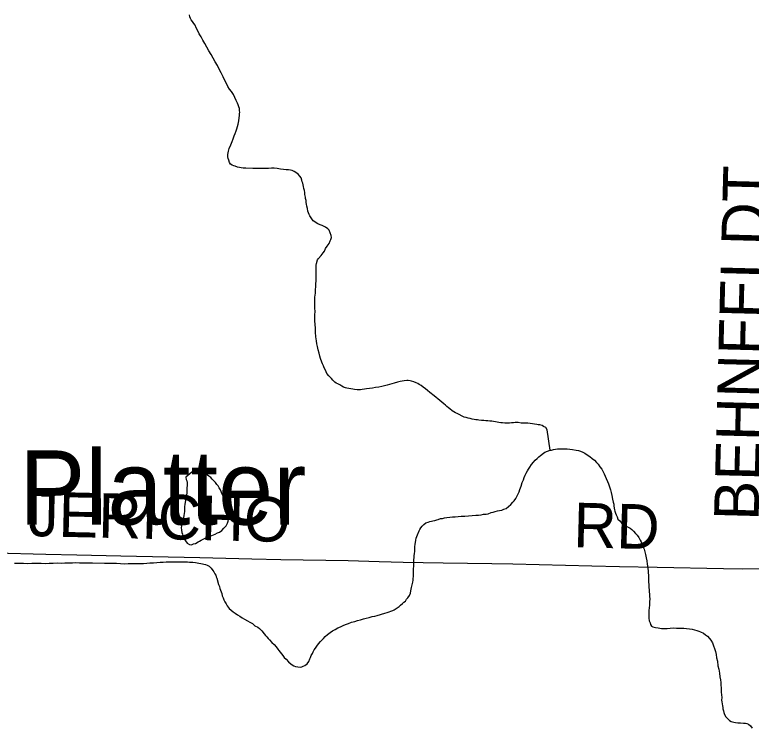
# Model space of a CAD drawing. Extents: x 2.1 to 73.9, y 4 to 26.
# Drawn here: x 43.149 to 43.6184, y 22.2722 to 22.7268 of the extents above; entities that cross this region are included whole.
import ezdxf

# ---------------------------------------------------------------- set-up
doc = ezdxf.new("R2010")
doc.units = 0
for name, color, linetype in [('GM_X_County_Road', 7, 'Continuous'), ('GM_X_County_Road_Text', 7, 'Continuous'), ('GM_X_Minor_Lake', 7, 'Continuous'), ('GM_X_Minor_River', 7, 'Continuous'), ('GM_X_Minor_River_Text', 7, 'Continuous')]:
    doc.layers.add(name, color=color, linetype=linetype)

msp = doc.modelspace()

# ---------------------------------------------------------------- linework, layer by layer
at = {"layer": 'GM_X_County_Road'}
msp.add_lwpolyline([(43.12923, 22.38405), (43.13643, 22.38391), (43.16875, 22.38319), (43.18864, 22.3827), (43.21662, 22.38211), (43.26696, 22.38096), (43.30021, 22.38018), (43.31855, 22.37983), (43.36143, 22.37899), (43.38132, 22.37852), (43.39655, 22.37813), (43.42204, 22.37771), (43.45311, 22.37719), (43.46648, 22.37694), (43.51682, 22.37572), (43.53453, 22.37536), (43.55845, 22.3748), (43.60072, 22.37396), (43.61285, 22.37386), (43.63332, 22.3741)], dxfattribs=at)
at = {"layer": 'GM_X_Minor_Lake'}
for points in [[(43.25811, 22.4321), (43.25811, 22.43191), (43.25828, 22.43076), (43.25865, 22.42981), (43.25882, 22.42885), (43.25881, 22.4279), (43.25879, 22.42696), (43.25877, 22.42544), (43.25874, 22.42391), (43.25871, 22.42202), (43.2583, 22.42012), (43.25809, 22.41861), (43.25788, 22.41728), (43.25767, 22.41633), (43.25746, 22.41482), (43.25725, 22.41349), (43.25723, 22.41197), (43.2572, 22.41026), (43.25699, 22.40912), (43.25678, 22.4078), (43.25657, 22.40628), (43.25616, 22.40458), (43.25576, 22.40325), (43.25555, 22.40193), (43.25534, 22.40098), (43.25514, 22.40003), (43.2553, 22.39832), (43.25547, 22.39699), (43.25583, 22.39584), (43.25638, 22.39412), (43.25674, 22.39317), (43.25898, 22.39009), (43.26048, 22.38931), (43.26162, 22.3891), (43.26296, 22.38965), (43.26411, 22.39001), (43.26583, 22.39093), (43.26679, 22.39149), (43.26775, 22.39204), (43.26871, 22.39241), (43.27044, 22.39333), (43.27159, 22.39388), (43.27293, 22.39443), (43.27465, 22.39497), (43.27675, 22.39589), (43.27829, 22.39662), (43.27944, 22.39718), (43.28097, 22.3981), (43.28233, 22.3996), (43.28368, 22.4011), (43.28466, 22.40279), (43.28506, 22.40412), (43.28547, 22.40601), (43.28549, 22.40753), (43.28514, 22.40943), (43.28479, 22.41134), (43.28426, 22.41344), (43.28371, 22.41535), (43.28299, 22.41764), (43.28226, 22.41936), (43.28152, 22.42089), (43.28078, 22.42242), (43.28005, 22.42415), (43.27931, 22.4253), (43.27857, 22.42664), (43.27782, 22.4276), (43.27689, 22.42876), (43.27596, 22.42991), (43.27483, 22.43088), (43.2739, 22.43203), (43.27277, 22.43281), (43.26995, 22.43495), (43.26862, 22.43535), (43.26749, 22.43575), (43.26578, 22.43577), (43.26445, 22.4358), (43.26349, 22.43562), (43.26196, 22.43526), (43.25811, 22.4321)], [(43.26871, 22.39241), (43.27044, 22.39333), (43.27159, 22.39388), (43.27293, 22.39443), (43.27465, 22.39497), (43.27675, 22.39589), (43.27829, 22.39662), (43.27944, 22.39718), (43.28097, 22.3981), (43.28233, 22.3996), (43.28368, 22.4011), (43.28466, 22.40279), (43.28506, 22.40412), (43.28547, 22.40601), (43.28549, 22.40753), (43.28514, 22.40943), (43.28479, 22.41134), (43.28426, 22.41344), (43.28371, 22.41535), (43.28299, 22.41764), (43.28226, 22.41936), (43.28152, 22.42089), (43.28078, 22.42242), (43.28005, 22.42415), (43.27931, 22.4253), (43.27857, 22.42664), (43.27782, 22.4276), (43.27689, 22.42876), (43.27596, 22.42991), (43.27483, 22.43088), (43.2739, 22.43203), (43.27277, 22.43281), (43.26995, 22.43495), (43.26862, 22.43535), (43.26749, 22.43575), (43.26578, 22.43577), (43.26445, 22.4358), (43.26349, 22.43562), (43.26196, 22.43526), (43.25811, 22.4321)], [(43.25811, 22.4321), (43.25811, 22.43191), (43.25828, 22.43076), (43.25865, 22.42981), (43.25882, 22.42885), (43.25881, 22.4279), (43.25879, 22.42696), (43.25877, 22.42544), (43.25874, 22.42391), (43.25871, 22.42202), (43.2583, 22.42012), (43.25809, 22.41861), (43.25788, 22.41728), (43.25767, 22.41633), (43.25746, 22.41482), (43.25725, 22.41349), (43.25723, 22.41197), (43.2572, 22.41026), (43.25699, 22.40912), (43.25678, 22.4078), (43.25657, 22.40628), (43.25616, 22.40458), (43.25576, 22.40325), (43.25555, 22.40193), (43.25534, 22.40098), (43.25514, 22.40003), (43.2553, 22.39832), (43.25547, 22.39699), (43.25583, 22.39584), (43.25638, 22.39412), (43.25674, 22.39317), (43.25898, 22.39009), (43.26048, 22.38931), (43.26162, 22.3891), (43.26296, 22.38965), (43.26411, 22.39001), (43.26583, 22.39093), (43.26679, 22.39149), (43.26775, 22.39204), (43.26871, 22.39241)]]:
    msp.add_lwpolyline(points, dxfattribs=at)
at = {"layer": 'GM_X_Minor_River'}
for points in [[(43.31065, 22.62886), (43.30874, 22.62889), (43.30684, 22.62873), (43.30418, 22.62877), (43.30247, 22.6288), (43.30076, 22.62883), (43.29619, 22.62909), (43.29467, 22.62912), (43.29335, 22.62933), (43.29221, 22.62953), (43.29088, 22.62975), (43.28956, 22.63034), (43.28861, 22.63054), (43.28767, 22.63094), (43.28653, 22.63153), (43.28579, 22.63268), (43.28544, 22.6342), (43.28507, 22.63516), (43.28471, 22.6363), (43.28473, 22.63782), (43.28494, 22.63877), (43.28533, 22.6399), (43.28574, 22.64161), (43.28673, 22.64387), (43.28752, 22.64595), (43.28831, 22.64765), (43.28891, 22.64954), (43.2895, 22.65105), (43.2901, 22.65275), (43.2905, 22.65407), (43.29091, 22.65559), (43.29131, 22.6571), (43.29151, 22.65805), (43.29172, 22.65918), (43.29194, 22.66108), (43.29216, 22.6626), (43.29217, 22.66373), (43.29238, 22.66468), (43.2922, 22.66564), (43.29223, 22.66696), (43.29186, 22.66811), (43.2915, 22.66926), (43.29095, 22.67041), (43.29021, 22.67213), (43.28929, 22.67404), (43.28837, 22.67596), (43.28707, 22.67788), (43.28595, 22.67941), (43.28484, 22.68114), (43.28189, 22.68727), (43.2806, 22.68976), (43.27931, 22.69206), (43.2782, 22.69436), (43.27672, 22.69685), (43.27542, 22.69915), (43.27413, 22.70145), (43.27264, 22.70376), (43.27135, 22.70606), (43.27005, 22.70836), (43.26894, 22.71047), (43.26784, 22.71276), (43.26653, 22.71449), (43.26561, 22.71641), (43.26469, 22.71832), (43.26396, 22.72005), (43.26322, 22.7212), (43.26228, 22.72235), (43.26154, 22.7235), (43.26098, 22.72427), (43.26062, 22.72542), (43.26045, 22.72675)], [(43.35301, 22.49271), (43.3517, 22.49407), (43.35096, 22.49503), (43.35002, 22.4958), (43.34927, 22.49676), (43.34797, 22.4983), (43.34705, 22.50041), (43.34631, 22.50175), (43.34576, 22.50309), (43.34521, 22.50443), (43.34466, 22.50539), (43.34393, 22.50768), (43.34338, 22.50921), (43.34303, 22.51111), (43.34249, 22.51321), (43.34196, 22.51531), (43.34161, 22.51722), (43.34126, 22.51912), (43.34091, 22.5216), (43.34077, 22.52445), (43.34062, 22.52711), (43.34047, 22.52939), (43.34031, 22.53168), (43.34034, 22.53358), (43.34037, 22.53567), (43.34041, 22.53776), (43.34025, 22.53985), (43.34029, 22.54213), (43.34032, 22.5446), (43.34036, 22.54688), (43.34059, 22.54934), (43.34062, 22.55162), (43.34085, 22.55352), (43.34087, 22.55523), (43.34109, 22.55732), (43.34112, 22.55884), (43.34114, 22.56016), (43.34118, 22.56301), (43.3412, 22.56396), (43.34103, 22.56549), (43.34106, 22.5672), (43.34127, 22.56833), (43.34187, 22.5706), (43.34265, 22.57154), (43.3442, 22.57342), (43.34556, 22.5751), (43.34633, 22.57604), (43.34712, 22.57774), (43.3481, 22.57924), (43.34887, 22.58018), (43.34946, 22.58112), (43.35005, 22.58263), (43.35044, 22.58358), (43.35085, 22.5849), (43.35068, 22.58623), (43.35013, 22.58776), (43.3494, 22.58948), (43.34865, 22.59045), (43.34714, 22.59142), (43.3462, 22.59181), (43.34488, 22.59259), (43.34356, 22.593), (43.34223, 22.59359), (43.3411, 22.59418), (43.34016, 22.59476), (43.33922, 22.59553), (43.33699, 22.59861), (43.33662, 22.59957), (43.33626, 22.60052), (43.33589, 22.60167), (43.33554, 22.60338), (43.33518, 22.60491), (43.33501, 22.60605), (43.33484, 22.6072), (43.33467, 22.60834), (43.33431, 22.60967), (43.33432, 22.61062), (43.33397, 22.61215), (43.3338, 22.61348), (43.33363, 22.61481), (43.33327, 22.61615), (43.3331, 22.61729), (43.33273, 22.61844), (43.33256, 22.61939), (43.33219, 22.62035), (43.33202, 22.6213), (43.33147, 22.62283), (43.33073, 22.62398), (43.32961, 22.62514), (43.3281, 22.6263), (43.32716, 22.62689), (43.32584, 22.62748), (43.3247, 22.62769), (43.32356, 22.62789), (43.32204, 22.62792), (43.32033, 22.62814), (43.31844, 22.62836), (43.31635, 22.62877), (43.31426, 22.62899), (43.31255, 22.62902), (43.31065, 22.62886)], [(43.49022, 22.44929), (43.48833, 22.46243), (43.4874, 22.46378), (43.48608, 22.46456), (43.48514, 22.46514), (43.48363, 22.46555), (43.48267, 22.46556), (43.48173, 22.46577), (43.47755, 22.4664), (43.47603, 22.46662), (43.47413, 22.46665), (43.4728, 22.46667), (43.47185, 22.46668), (43.46995, 22.4669), (43.469, 22.46692), (43.46786, 22.46694), (43.46691, 22.46676), (43.46558, 22.46678), (43.46443, 22.46661), (43.4631, 22.46663), (43.46139, 22.46666), (43.45987, 22.46669), (43.45873, 22.46689), (43.45759, 22.46691), (43.45645, 22.46712), (43.45532, 22.46733), (43.45418, 22.46754), (43.45304, 22.46775), (43.45171, 22.46777), (43.45057, 22.46798), (43.44924, 22.468), (43.44791, 22.46821), (43.44658, 22.46823), (43.44487, 22.46845), (43.44393, 22.46865), (43.44278, 22.46867), (43.44184, 22.46887), (43.44051, 22.46909), (43.43918, 22.46949), (43.43805, 22.4697), (43.43672, 22.4701), (43.4354, 22.4705), (43.43407, 22.47109), (43.43219, 22.47207), (43.43106, 22.47266), (43.42992, 22.47325), (43.42879, 22.47383), (43.42785, 22.47442), (43.42635, 22.47577), (43.42541, 22.47636), (43.42447, 22.47713), (43.42353, 22.4781), (43.42241, 22.47888), (43.41865, 22.48198), (43.41752, 22.48294), (43.4164, 22.48391), (43.41546, 22.48469), (43.41452, 22.48546), (43.41358, 22.48605), (43.41208, 22.4874), (43.41076, 22.48837), (43.40926, 22.48954), (43.40813, 22.4905), (43.40681, 22.49128), (43.40587, 22.49187), (43.40493, 22.49227), (43.40342, 22.49286), (43.4019, 22.49326), (43.40095, 22.49347), (43.39981, 22.49368), (43.39886, 22.49369), (43.39715, 22.49353), (43.39601, 22.49336), (43.39467, 22.49319), (43.39295, 22.49265), (43.39085, 22.49211), (43.38932, 22.49156), (43.38779, 22.49121), (43.38627, 22.49085), (43.38474, 22.49031), (43.38302, 22.48996), (43.38111, 22.48961), (43.37901, 22.48926), (43.37692, 22.48891), (43.37501, 22.48856), (43.3733, 22.4884), (43.37196, 22.48823), (43.37044, 22.48807), (43.3693, 22.48789), (43.36834, 22.48791), (43.3672, 22.48774), (43.36549, 22.48796), (43.36454, 22.48816), (43.36075, 22.48879), (43.3598, 22.489), (43.35848, 22.48959), (43.35754, 22.49017), (43.35622, 22.49095), (43.3549, 22.49154), (43.35396, 22.49213), (43.35301, 22.49271)], [(43.40131, 22.35837), (43.40152, 22.3597), (43.40173, 22.36084), (43.40193, 22.36197), (43.40234, 22.36349), (43.40254, 22.36443), (43.40275, 22.36538), (43.40296, 22.36652), (43.40297, 22.36766), (43.40318, 22.36898), (43.40321, 22.3705), (43.40323, 22.37221), (43.40326, 22.37373), (43.40329, 22.37544), (43.40332, 22.37734), (43.40335, 22.37943), (43.40356, 22.38095), (43.40358, 22.38228), (43.40379, 22.38341), (43.40401, 22.38512), (43.40403, 22.38664), (43.40405, 22.38778), (43.40427, 22.38948), (43.40447, 22.39062), (43.40469, 22.39214), (43.4049, 22.39327), (43.40529, 22.39441), (43.40569, 22.39535), (43.40687, 22.39799), (43.40727, 22.39894), (43.40785, 22.39988), (43.40863, 22.40101), (43.40979, 22.40194), (43.41095, 22.40306), (43.41248, 22.4036), (43.41362, 22.40397), (43.41458, 22.40414), (43.41553, 22.40431), (43.41668, 22.40468), (43.41801, 22.40503), (43.41897, 22.40521), (43.42031, 22.40576), (43.42164, 22.40593), (43.42298, 22.40629), (43.4245, 22.40645), (43.42641, 22.4068), (43.42793, 22.40697), (43.42964, 22.40694), (43.43155, 22.4071), (43.43364, 22.40726), (43.43593, 22.40741), (43.43821, 22.40756), (43.4405, 22.40772), (43.44278, 22.40787), (43.44469, 22.40803), (43.44621, 22.40819), (43.44774, 22.40855), (43.44945, 22.40871), (43.45079, 22.40888), (43.4527, 22.40961), (43.45385, 22.40997), (43.45518, 22.41033), (43.45671, 22.41069), (43.45804, 22.41086), (43.45938, 22.41121), (43.46072, 22.41176), (43.46225, 22.41231), (43.46379, 22.41342), (43.46514, 22.41473), (43.4665, 22.41623), (43.46727, 22.41717), (43.46844, 22.41867), (43.4704, 22.42282), (43.471, 22.42433), (43.47179, 22.42641), (43.4724, 22.42868), (43.47319, 22.43056), (43.47378, 22.43188), (43.47437, 22.43339), (43.47496, 22.43471), (43.47575, 22.43622), (43.47653, 22.43735), (43.47731, 22.43848), (43.47847, 22.44017), (43.47964, 22.44167), (43.4808, 22.44298), (43.48196, 22.4441), (43.48311, 22.44503), (43.48408, 22.44597), (43.486, 22.44746), (43.48696, 22.44801), (43.4885, 22.44875), (43.49022, 22.44929), (43.49117, 22.44946), (43.49232, 22.44983), (43.49365, 22.45), (43.49499, 22.45016), (43.49632, 22.45033), (43.49784, 22.45031), (43.49936, 22.45028), (43.50107, 22.45026)], [(43.50107, 22.45026), (43.50278, 22.45004), (43.50449, 22.44982), (43.50676, 22.4494), (43.50828, 22.44919), (43.50961, 22.44879), (43.51112, 22.448), (43.51244, 22.44741), (43.51376, 22.44644), (43.51545, 22.44528), (43.51695, 22.44411), (43.51846, 22.44295), (43.51976, 22.4416), (43.52089, 22.44044), (43.522, 22.43871), (43.52312, 22.43736), (43.52386, 22.43602), (43.5246, 22.4343), (43.52533, 22.43277), (43.52735, 22.42798), (43.52808, 22.42607), (43.52862, 22.42416), (43.52916, 22.42245), (43.52952, 22.42054), (43.53005, 22.41825), (43.5304, 22.41635), (43.53076, 22.41501), (43.53093, 22.41387), (43.5311, 22.41234), (43.53127, 22.41139), (43.53145, 22.41044), (43.53181, 22.40929), (43.53236, 22.40814), (43.53292, 22.40699), (43.53346, 22.40547), (43.53459, 22.40431), (43.53571, 22.40315), (43.53683, 22.40218), (43.53815, 22.4014), (43.53947, 22.40062), (43.54041, 22.40003), (43.54136, 22.39964), (43.5423, 22.39886), (43.54342, 22.39771), (43.54473, 22.39636), (43.54566, 22.3952), (43.54678, 22.39385), (43.54771, 22.39213), (43.54826, 22.39098), (43.54862, 22.38964), (43.54935, 22.38792), (43.55009, 22.38639), (43.55063, 22.38467), (43.55099, 22.38295), (43.55152, 22.38086), (43.55187, 22.37895), (43.55203, 22.37686), (43.55257, 22.37457), (43.55272, 22.37191), (43.55286, 22.36905), (43.55301, 22.36639), (43.55347, 22.35935), (43.55363, 22.35745), (43.55361, 22.35612), (43.55378, 22.3546), (43.55356, 22.3527), (43.55353, 22.3508), (43.5533, 22.34872), (43.55309, 22.34739), (43.55307, 22.34606), (43.55306, 22.34511), (43.55323, 22.34378), (43.5532, 22.34226), (43.55337, 22.34074), (43.55392, 22.3394), (43.55428, 22.33825), (43.55484, 22.33729), (43.55578, 22.3369), (43.5573, 22.33649), (43.559, 22.33628), (43.56128, 22.33586), (43.56318, 22.33583), (43.56489, 22.3358), (43.5668, 22.33596), (43.5687, 22.33612), (43.57079, 22.33609), (43.57326, 22.33605), (43.57536, 22.33601), (43.57725, 22.33579), (43.57915, 22.33557), (43.58067, 22.33536), (43.58219, 22.33495), (43.5837, 22.33455), (43.58503, 22.33415), (43.58616, 22.33375), (43.58805, 22.33277), (43.58936, 22.3318), (43.59049, 22.33083), (43.5918, 22.32948), (43.59273, 22.32832), (43.59366, 22.3266)], [(43.14885, 22.3774), (43.1517, 22.37736), (43.15455, 22.37731), (43.15722, 22.37727), (43.15988, 22.37742), (43.16254, 22.37737), (43.16577, 22.37732), (43.16844, 22.37728), (43.17091, 22.37743), (43.17357, 22.37739), (43.17605, 22.37754), (43.17852, 22.3775), (43.18099, 22.37765), (43.18347, 22.37761), (43.18575, 22.37757), (43.18784, 22.37773), (43.19031, 22.37769), (43.19336, 22.37764), (43.19583, 22.37761), (43.19849, 22.37756), (43.20629, 22.37744), (43.20876, 22.3774), (43.21142, 22.37736), (43.21389, 22.37732), (43.21636, 22.37709), (43.21883, 22.37705), (43.22131, 22.3772), (43.22435, 22.37715), (43.22644, 22.37712), (43.22872, 22.37727), (43.23101, 22.37724), (43.2331, 22.37739), (43.23519, 22.37755), (43.23748, 22.3777), (43.23957, 22.37786), (43.24167, 22.37802), (43.24357, 22.37799), (43.24547, 22.37815), (43.24757, 22.3783), (43.24928, 22.37827), (43.25099, 22.37825), (43.2527, 22.37822), (43.25441, 22.37819), (43.25574, 22.37817), (43.25689, 22.37815), (43.25803, 22.37833), (43.25917, 22.37831), (43.26031, 22.3781), (43.26145, 22.37808), (43.26259, 22.37806), (43.26411, 22.37785), (43.26525, 22.37764), (43.26638, 22.37743), (43.26771, 22.37722), (43.26866, 22.37702), (43.26961, 22.37681), (43.27055, 22.37661), (43.27169, 22.37621), (43.27282, 22.37543), (43.27413, 22.37427), (43.27525, 22.37273), (43.27599, 22.37177), (43.27655, 22.37062), (43.2771, 22.36966), (43.27747, 22.36871), (43.27783, 22.36775)], [(43.27783, 22.36775), (43.27891, 22.36374), (43.27946, 22.36259), (43.27982, 22.36126), (43.28019, 22.36011), (43.28055, 22.35916), (43.28091, 22.35801), (43.28127, 22.35668), (43.28182, 22.35534), (43.28218, 22.354), (43.28292, 22.35285), (43.28366, 22.35151), (43.2844, 22.35017), (43.28571, 22.34862), (43.28702, 22.34746), (43.28815, 22.3465), (43.28947, 22.34552), (43.29097, 22.34455), (43.29248, 22.34358), (43.29398, 22.3426), (43.29549, 22.34163), (43.29738, 22.34065), (43.29889, 22.33986), (43.30058, 22.33889), (43.30208, 22.33753), (43.30397, 22.33655), (43.30491, 22.33578), (43.30641, 22.33423), (43.3079, 22.33231), (43.30883, 22.33135), (43.30958, 22.33038), (43.31051, 22.32942), (43.31145, 22.32864), (43.31295, 22.32691), (43.31426, 22.32556), (43.31557, 22.32402), (43.31669, 22.32267), (43.31724, 22.32171), (43.31818, 22.32075), (43.31892, 22.3196), (43.31985, 22.31863), (43.32078, 22.31729), (43.32191, 22.31632), (43.32341, 22.31458), (43.32528, 22.31303), (43.32679, 22.31206), (43.32792, 22.31147), (43.32944, 22.31126), (43.33096, 22.31123), (43.33191, 22.31141), (43.33287, 22.31177), (43.33383, 22.31214), (43.33537, 22.31325), (43.33634, 22.31476), (43.33713, 22.31646), (43.33752, 22.3174), (43.33792, 22.31853), (43.3387, 22.31985), (43.33929, 22.32098), (43.33988, 22.32211), (43.34066, 22.32324), (43.34163, 22.32455), (43.3426, 22.32606), (43.34396, 22.32756), (43.3457, 22.32943), (43.34686, 22.33074), (43.3484, 22.33205), (43.34994, 22.33316), (43.35148, 22.33428), (43.35321, 22.3352), (43.35493, 22.33612), (43.35666, 22.33685), (43.35838, 22.33759), (43.35991, 22.33832), (43.36163, 22.33886), (43.36355, 22.33978), (43.36584, 22.34032), (43.36737, 22.34086), (43.36928, 22.3414), (43.37119, 22.34194), (43.37291, 22.3423), (43.37482, 22.34284), (43.37673, 22.34337), (43.37844, 22.34373), (43.37997, 22.34408), (43.38494, 22.34552), (43.38628, 22.34588), (43.38762, 22.34643), (43.38876, 22.34679), (43.38991, 22.34734), (43.39087, 22.34771), (43.39279, 22.34901), (43.39394, 22.34975), (43.39491, 22.35068), (43.39607, 22.35161), (43.39703, 22.35255), (43.39799, 22.35329), (43.39877, 22.35442), (43.39955, 22.35536), (43.40052, 22.35686), (43.40131, 22.35837)], [(43.59366, 22.3266), (43.59566, 22.32105), (43.59601, 22.31915), (43.59636, 22.31705), (43.5969, 22.31496), (43.59723, 22.3121), (43.59777, 22.30981), (43.59811, 22.30734), (43.59845, 22.30505), (43.5988, 22.30314), (43.59897, 22.30143), (43.59913, 22.29972), (43.59929, 22.29801), (43.59927, 22.29668), (43.59925, 22.29516), (43.59941, 22.29345), (43.59958, 22.29192), (43.59955, 22.29021), (43.59972, 22.28907), (43.59989, 22.28774), (43.60007, 22.28659), (43.60024, 22.28545), (43.60041, 22.2845), (43.60077, 22.28335), (43.60095, 22.28221), (43.60131, 22.28106), (43.60224, 22.27953), (43.60336, 22.27837), (43.60448, 22.27721), (43.60561, 22.27643), (43.60732, 22.27603), (43.60845, 22.27582), (43.60998, 22.27579), (43.6115, 22.27577), (43.61339, 22.27555), (43.61473, 22.27553), (43.61567, 22.27532), (43.61662, 22.27493), (43.61793, 22.27377), (43.61905, 22.27223)]]:
    msp.add_lwpolyline(points, dxfattribs=at)

# ---------------------------------------------------------------- texts
at = {"layer": 'GM_X_County_Road_Text'}
for s, rotation, p in [('BEHNFELDT', 88.4739, (43.62306, 22.40428)), ('JERICHO', 358.6694, (43.15768, 22.39469)), ('RD', 358.5175, (43.50483, 22.38759))]:
    msp.add_text(s, height=0.028409, rotation=rotation, dxfattribs=at).set_placement(p)
at = {"layer": 'GM_X_Minor_River_Text'}
msp.add_text('Platter', height=0.047373, rotation=0.0486, dxfattribs=at).set_placement((43.15179, 22.40181))

doc.saveas('drawing.dxf')
